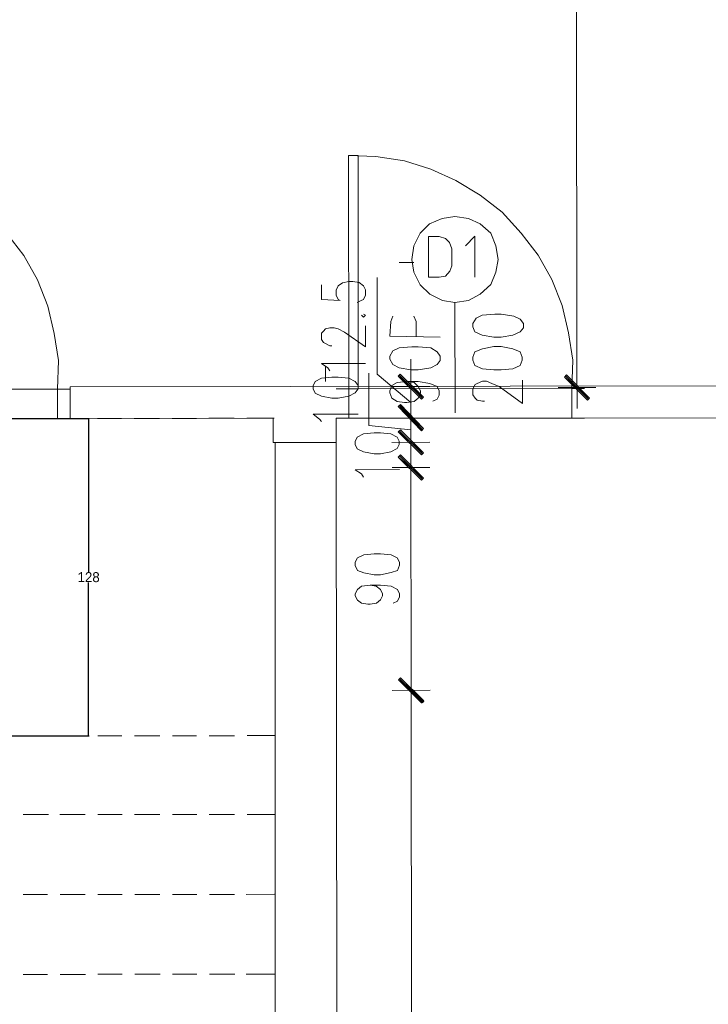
# Model space of a CAD drawing. Header units: inches. Extents: x -5850 to 5646, y 8947 to 13007.
# Tile 389 of 548: x -1359 to -1082, y 9670 to 10065. Entities that reach past the tile are written whole.
import ezdxf

# ---------------------------------------------------------------- set-up
doc = ezdxf.new("R2010")
doc.units = ezdxf.units.IN
doc.header["$MEASUREMENT"] = 0
for name, color, linetype in [('at_Entity', 7, 'Continuous'), ('at_Rect', 7, 'Continuous'), ('at_Solid', 7, 'Continuous')]:
    doc.layers.add(name, color=color, linetype=linetype)
doc.dimstyles.get("Standard").update_dxf_attribs({"dimtxt": 4, "dimasz": 0.18, "dimexe": 0.18, "dimexo": 0.0625, "dimgap": 0.09, "dimtad": 0, "dimtih": 1, "dimtoh": 1, "dimdec": 0, "dimzin": 0, "dimdsep": 46, "dimtxsty": 'Standard', "dimcen": 0.09, "dimadec": 0, "dimazin": 0, "dimtfac": 1, "dimtdec": 0, "dimtofl": 0, "dimtmove": 0, "dimatfit": 3, "dimfxl": 1, "dimtolj": 1, "dimtzin": 0, "dimarcsym": 0})

# ---------------------------------------------------------------- blocks, each defined once
blk = doc.blocks.new('*D16')
at = {"color": 0, "lineweight": -2, "transparency": 16777216}
for p, q in [((-1362.42, 9905.01), (-1330.8, 9905.01)), ((-1330.98, 9904.83), (-1330.98, 9843.31)), ((-1330.98, 9777.62), (-1330.98, 9839.13)), ((-1362.31, 9777.44), (-1330.8, 9777.44))]:
    blk.add_line(p, q, dxfattribs=at)
at = {"color": 0, "transparency": 16777216}
for points in [[(-1331.01, 9904.83), (-1330.95, 9904.83), (-1330.98, 9905.01)], [(-1331.01, 9777.62), (-1330.95, 9777.62), (-1330.98, 9777.44)]]:
    blk.add_solid(points, dxfattribs=at)
at = {"layer": 'Defpoints', "color": 0, "transparency": 16777216}
for p in [(-1362.48, 9905.01), (-1362.37, 9777.44), (-1330.98, 9777.44)]:
    blk.add_point(p, dxfattribs=at)
at = {"color": 0, "transparency": 16777216, "insert": (-1330.98, 9841.22), "char_height": 4, "attachment_point": 5}
blk.add_mtext('\\A1;128', dxfattribs=at)

msp = doc.modelspace()

# ---------------------------------------------------------------- hatches: boundary and pattern name
at = {"layer": 'at_Solid', "lineweight": 20}
for points in [[(-1196.49, 9913.6), (-1206.64, 9922.04), (-1205.79, 9922.88)], [(-1129.75, 9913.24), (-1139.9, 9921.68), (-1139.05, 9922.52)], [(-1197.33, 9912.75), (-1196.49, 9913.6), (-1206.64, 9922.04)], [(-1130.59, 9912.39), (-1129.75, 9913.24), (-1139.9, 9921.68)], [(-1196.48, 9900.93), (-1206.62, 9909.79), (-1205.78, 9910.63)], [(-1205.78, 9910.22), (-1206.62, 9909.79), (-1196.48, 9900.93)], [(-1197.32, 9900.51), (-1196.48, 9900.93), (-1206.62, 9909.79)], [(-1206.62, 9909.79), (-1196.48, 9900.93), (-1197.32, 9900.08)], [(-1196.47, 9891.21), (-1206.62, 9899.65), (-1205.77, 9900.5)], [(-1205.77, 9900.5), (-1206.62, 9899.65), (-1196.47, 9891.21)], [(-1197.31, 9890.37), (-1196.47, 9891.21), (-1206.62, 9899.65)], [(-1206.62, 9899.65), (-1196.47, 9891.21), (-1197.31, 9890.37)], [(-1205.76, 9890.36), (-1206.61, 9889.51), (-1196.46, 9881.08)], [(-1205.76, 9890.36), (-1206.61, 9889.51), (-1196.46, 9881.08)], [(-1206.61, 9889.51), (-1196.46, 9881.08), (-1197.3, 9880.23)], [(-1206.61, 9889.51), (-1196.46, 9881.08), (-1197.3, 9880.23)], [(-1205.68, 9800.81), (-1206.53, 9799.97), (-1196.38, 9791.11)], [(-1196.38, 9791.53), (-1206.53, 9799.97), (-1205.68, 9800.81)], [(-1206.53, 9799.97), (-1196.38, 9791.11), (-1197.22, 9790.68)], [(-1197.22, 9790.68), (-1196.38, 9791.53), (-1206.53, 9799.97)]]:
    msp.add_hatch(color=7, dxfattribs=at).paths.add_polyline_path(points)

# ---------------------------------------------------------------- linework, layer by layer
at = {"layer": 'at_Entity', "color": 7, "lineweight": 20}
for p, q in [((-1136.2, 11455.41), (-1134.83, 9922.95)), ((-1215.57, 10010.31), (-1226.56, 10010.73)), ((-1204.17, 10008.63), (-1215.57, 10010.31)), ((-1193.6, 10005.27), (-1204.17, 10008.63)), ((-1183.46, 10000.63), (-1193.6, 10005.27)), ((-1173.74, 9994.72), (-1183.46, 10000.63)), ((-1164.87, 9987.97), (-1173.74, 9994.72)), ((-1183.87, 9986.26), (-1188.94, 9985.42)), ((-1178.38, 9985.43), (-1183.87, 9986.26)), ((-1157.25, 9979.53), (-1164.87, 9987.97)), ((-1194.01, 9983.3), (-1197.8, 9979.5)), ((-1188.94, 9985.42), (-1194.01, 9983.3)), ((-1173.73, 9983.32), (-1178.38, 9985.43)), ((-1169.5, 9979.52), (-1173.73, 9983.32)), ((-1357.04, 9970.48), (-1363.8, 9979.35)), ((-1197.8, 9979.5), (-1200.34, 9974.43)), ((-1190.2, 9978.23), (-1194.42, 9978.23)), ((-1194.42, 9978.23), (-1194.41, 9961.76)), ((-1187.66, 9977.39), (-1190.2, 9978.23)), ((-1175.84, 9978.25), (-1179.64, 9974.45)), ((-1175.83, 9961.77), (-1175.84, 9978.25)), ((-1167.38, 9974.46), (-1169.5, 9979.52)), ((-1150.49, 9970.67), (-1157.25, 9979.53)), ((-1200.34, 9974.43), (-1201.17, 9968.93)), ((-1185.97, 9975.71), (-1187.66, 9977.39)), ((-1185.13, 9973.17), (-1185.97, 9975.71)), ((-1166.54, 9968.96), (-1167.38, 9974.46)), ((-1351.54, 9960.77), (-1357.04, 9970.48)), ((-1185.12, 9966.41), (-1185.13, 9973.17)), ((-1144.99, 9960.95), (-1150.49, 9970.67)), ((-1206.24, 9967.66), (-1200.33, 9967.66)), ((-1201.17, 9968.93), (-1200.33, 9963.87)), ((-1185.96, 9964.3), (-1185.12, 9966.41)), ((-1167.38, 9963.89), (-1166.54, 9968.96)), ((-1215.08, 9922.88), (-1215.12, 9961.74)), ((-1200.33, 9963.87), (-1197.78, 9958.8)), ((-1194.41, 9961.76), (-1190.19, 9961.76)), ((-1190.19, 9961.76), (-1187.65, 9962.19)), ((-1187.65, 9962.19), (-1185.96, 9964.3)), ((-1169.48, 9958.82), (-1167.38, 9963.89)), ((-1347.31, 9950.22), (-1351.54, 9960.77)), ((-1237.5, 9958.76), (-1237.5, 9952.85)), ((-1231.59, 9956.65), (-1230.74, 9958.35)), ((-1230.74, 9958.35), (-1229.06, 9959.61)), ((-1229.06, 9959.61), (-1226.52, 9960.04)), ((-1226.52, 9960.04), (-1224.83, 9960.04)), ((-1224.83, 9960.04), (-1222.29, 9959.62)), ((-1222.29, 9959.62), (-1220.6, 9958.35)), ((-1220.6, 9958.35), (-1219.76, 9956.67)), ((-1197.78, 9958.8), (-1193.98, 9955)), ((-1173.71, 9955.02), (-1169.48, 9958.82)), ((-1140.76, 9950.4), (-1144.99, 9960.95)), ((-1231.59, 9954.54), (-1231.59, 9956.65)), ((-1230.74, 9952.85), (-1231.59, 9954.54)), ((-1219.76, 9954.55), (-1220.6, 9952.86)), ((-1219.76, 9956.67), (-1219.76, 9954.55)), ((-1193.98, 9955), (-1188.91, 9952.47)), ((-1178.35, 9952.48), (-1173.71, 9955.02)), ((-1344.76, 9939.23), (-1347.31, 9950.22)), ((-1237.5, 9952.85), (-1229.89, 9952.43)), ((-1229.89, 9952.43), (-1230.74, 9952.85)), ((-1221.45, 9952.44), (-1223.13, 9951.59)), ((-1220.6, 9952.86), (-1221.45, 9952.44)), ((-1188.91, 9952.47), (-1183.84, 9951.63)), ((-1183.84, 9951.63), (-1178.35, 9952.48)), ((-1183.8, 9907.27), (-1183.84, 9951.63)), ((-1138.21, 9939.42), (-1140.76, 9950.4)), ((-1221.44, 9946.53), (-1220.59, 9945.68)), ((-1219.75, 9946.53), (-1220.59, 9946.95)), ((-1220.59, 9945.68), (-1219.75, 9946.53)), ((-1209.6, 9944), (-1208.76, 9946.11)), ((-1200.31, 9946.12), (-1199.46, 9944.01)), ((-1172.85, 9946.57), (-1175.39, 9945.3)), ((-1167.78, 9947), (-1172.85, 9946.57)), ((-1165.25, 9947), (-1167.78, 9947)), ((-1160.18, 9946.16), (-1165.25, 9947)), ((-1157.64, 9944.89), (-1160.18, 9946.16)), ((-1219.74, 9933.85), (-1219.75, 9942.3)), ((-1210.02, 9938.09), (-1209.6, 9944)), ((-1199.46, 9944.01), (-1199.46, 9938.1)), ((-1175.39, 9945.3), (-1176.65, 9943.19)), ((-1176.65, 9943.19), (-1176.65, 9941.92)), ((-1156.38, 9943.2), (-1157.64, 9944.89)), ((-1156.38, 9941.52), (-1156.38, 9943.2)), ((-1343.06, 9928.26), (-1344.76, 9939.23)), ((-1237.48, 9939.33), (-1236.64, 9940.18)), ((-1237.48, 9936.8), (-1237.48, 9939.33)), ((-1236.64, 9940.18), (-1235.8, 9941.02)), ((-1235.8, 9941.02), (-1234.11, 9941.45)), ((-1234.11, 9941.45), (-1232.42, 9941.45)), ((-1232.42, 9941.45), (-1230.73, 9941.02)), ((-1230.73, 9941.02), (-1228.19, 9939.76)), ((-1228.19, 9939.76), (-1219.74, 9933.85)), ((-1189.74, 9937.68), (-1210.02, 9938.09)), ((-1176.65, 9941.92), (-1175.81, 9939.81)), ((-1175.81, 9939.81), (-1172.85, 9938.54)), ((-1172.85, 9938.54), (-1168.2, 9937.7)), ((-1165.24, 9937.7), (-1160.6, 9938.56)), ((-1160.6, 9938.56), (-1157.64, 9939.82)), ((-1157.64, 9939.82), (-1156.38, 9941.52)), ((-1136.51, 9928.44), (-1138.21, 9939.42)), ((-1236.64, 9935.53), (-1237.48, 9936.8)), ((-1235.79, 9935.11), (-1236.64, 9935.53)), ((-1234.1, 9934.26), (-1235.79, 9935.11)), ((-1233.26, 9934.26), (-1234.1, 9934.26)), ((-1168.2, 9937.7), (-1165.24, 9937.7)), ((-1208.75, 9932.18), (-1210.01, 9930.06)), ((-1210.01, 9930.06), (-1210.01, 9928.8)), ((-1206.21, 9933.45), (-1208.75, 9932.18)), ((-1201.14, 9933.87), (-1206.21, 9933.45)), ((-1198.61, 9933.88), (-1201.14, 9933.87)), ((-1193.54, 9933.46), (-1198.61, 9933.88)), ((-1191, 9931.77), (-1193.54, 9933.46)), ((-1189.73, 9930.08), (-1191, 9931.77)), ((-1189.73, 9928.39), (-1189.73, 9930.08)), ((-1175.8, 9931.78), (-1176.64, 9929.67)), ((-1172.84, 9933.05), (-1175.8, 9931.78)), ((-1168.2, 9933.9), (-1172.84, 9933.05)), ((-1165.24, 9933.91), (-1168.2, 9933.9)), ((-1160.59, 9933.06), (-1165.24, 9933.91)), ((-1157.63, 9931.8), (-1160.59, 9933.06)), ((-1156.79, 9929.69), (-1157.63, 9931.8)), ((-1343.48, 9916.85), (-1343.06, 9928.26)), ((-1237.47, 9927.08), (-1219.73, 9927.09)), ((-1234.94, 9925.4), (-1237.47, 9927.08)), ((-1210.01, 9928.8), (-1208.74, 9926.69)), ((-1208.74, 9926.69), (-1206.2, 9925.42)), ((-1201.57, 9923.31), (-1201.57, 9928.81)), ((-1201.57, 9926.27), (-1201.56, 9909.37)), ((-1193.53, 9925.43), (-1191, 9926.7)), ((-1191, 9926.7), (-1189.73, 9928.39)), ((-1176.64, 9929.67), (-1176.64, 9928.4)), ((-1176.64, 9928.4), (-1175.8, 9926.29)), ((-1175.8, 9926.29), (-1172.83, 9925.03)), ((-1160.59, 9925.04), (-1157.63, 9926.31)), ((-1157.63, 9926.31), (-1156.79, 9928.42)), ((-1156.79, 9928.42), (-1156.79, 9929.69)), ((-1136.93, 9917.04), (-1136.51, 9928.44)), ((-1235.78, 9925.81), (-1235.78, 9919.9)), ((-1234.1, 9924.13), (-1234.94, 9925.4)), ((-1218.45, 9902.18), (-1218.46, 9923.3)), ((-1201.56, 9911.48), (-1215.08, 9922.88)), ((-1206.64, 9922.04), (-1205.79, 9922.88)), ((-1206.21, 9922.46), (-1196.91, 9913.18)), ((-1206.2, 9925.42), (-1201.56, 9924.58)), ((-1205.79, 9922.88), (-1196.49, 9913.6)), ((-1201.56, 9924.58), (-1198.6, 9924.58)), ((-1198.6, 9924.58), (-1193.53, 9925.43)), ((-1172.83, 9925.03), (-1168.19, 9924.61)), ((-1168.19, 9924.61), (-1165.23, 9924.61)), ((-1165.23, 9924.61), (-1160.59, 9925.04)), ((-1139.9, 9921.68), (-1139.05, 9922.52)), ((-1139.05, 9922.52), (-1129.75, 9913.24)), ((-1134.83, 9925.49), (-1134.82, 9909.01)), ((-1338.42, 9917.7), (-888.99, 9918.52)), ((-1240, 9919.9), (-1240.84, 9918.21)), ((-1240.84, 9918.21), (-1240.84, 9916.94)), ((-1237.47, 9921.17), (-1240, 9919.9)), ((-1233.25, 9921.59), (-1237.47, 9921.17)), ((-1230.71, 9921.6), (-1233.25, 9921.59)), ((-1226.49, 9921.18), (-1230.71, 9921.6)), ((-1223.95, 9919.91), (-1226.49, 9921.18)), ((-1222.68, 9918.22), (-1223.95, 9919.91)), ((-1222.68, 9916.96), (-1222.68, 9918.22)), ((-1210, 9916.12), (-1209.16, 9918.24)), ((-1209.16, 9918.24), (-1207.05, 9919.5)), ((-1207.05, 9919.5), (-1203.24, 9919.93)), ((-1196.49, 9913.6), (-1206.64, 9922.04)), ((-1206.64, 9922.04), (-1197.33, 9912.75)), ((-1196.49, 9913.6), (-1206.64, 9922.04)), ((-1203.24, 9919.93), (-1198.6, 9919.94)), ((-1203.24, 9919.93), (-1200.29, 9919.51)), ((-1200.29, 9919.51), (-1198.6, 9917.82)), ((-1198.6, 9919.94), (-1193.95, 9919.1)), ((-1193.95, 9919.1), (-1190.99, 9917.83)), ((-1176.63, 9917), (-1175.79, 9918.69)), ((-1175.79, 9918.69), (-1174.94, 9919.11)), ((-1174.94, 9919.11), (-1172.83, 9919.96)), ((-1172.83, 9919.96), (-1171.14, 9919.96)), ((-1171.14, 9919.96), (-1169.03, 9919.12)), ((-1169.03, 9919.12), (-1166.07, 9917.85)), ((-1156.77, 9911.1), (-1156.78, 9920.4)), ((-1129.75, 9913.24), (-1139.9, 9921.68)), ((-1139.9, 9921.68), (-1130.59, 9912.39)), ((-1129.75, 9913.24), (-1139.9, 9921.68)), ((-1139.47, 9922.1), (-1130.17, 9912.81)), ((-1338.41, 9916.86), (-1343.48, 9916.85)), ((-1343.48, 9916.85), (-1343.47, 9905.02)), ((-1338.42, 9917.7), (-1338.41, 9905.03)), ((-1240.84, 9916.94), (-1240, 9915.25)), ((-1240, 9915.25), (-1237.46, 9913.98)), ((-1231.54, 9916.95), (-1226.47, 9916.96)), ((-1226.48, 9913.99), (-1223.95, 9915.27)), ((-1226.47, 9916.96), (-1226.46, 9905.13)), ((-1223.95, 9915.27), (-1222.68, 9916.96)), ((-1210, 9915.28), (-1210, 9916.12)), ((-1209.15, 9913.17), (-1210, 9915.28)), ((-1193.96, 9917.83), (-1209.16, 9917.81)), ((-1201.55, 9905.15), (-1201.56, 9917.82)), ((-1201.56, 9917.82), (-1201.55, 9905.15)), ((-1201.56, 9911.06), (-1201.56, 9916.55)), ((-1198.6, 9917.82), (-1197.75, 9916.13)), ((-1197.75, 9915.29), (-1198.59, 9913.18)), ((-1197.75, 9916.13), (-1197.75, 9915.29)), ((-1190.99, 9917.83), (-1190.15, 9916.14)), ((-1190.14, 9914.45), (-1190.99, 9912.76)), ((-1190.15, 9916.14), (-1190.14, 9914.45)), ((-1176.63, 9914.46), (-1176.63, 9917)), ((-1175.78, 9913.2), (-1176.63, 9914.46)), ((-1166.07, 9917.85), (-1156.77, 9911.1)), ((-1127.22, 9917.46), (-1142.42, 9917.45)), ((-1131.86, 9917.04), (-1136.93, 9917.04)), ((-1136.93, 9917.04), (-1136.91, 9905.21)), ((-1237.46, 9913.98), (-1233.24, 9913.15)), ((-1233.24, 9913.15), (-1230.7, 9913.15)), ((-1230.7, 9913.15), (-1226.48, 9913.99)), ((-1207.04, 9911.9), (-1209.15, 9913.17)), ((-1204.08, 9911.48), (-1207.04, 9911.9)), ((-1206.62, 9909.79), (-1205.78, 9910.63)), ((-1205.78, 9910.63), (-1196.48, 9900.93)), ((-1203.24, 9911.48), (-1204.08, 9911.48)), ((-1200.28, 9911.91), (-1203.24, 9911.48)), ((-1201.56, 9913.6), (-1201.54, 9897.13)), ((-1201.54, 9897.13), (-1201.56, 9913.6)), ((-1198.59, 9913.18), (-1200.28, 9911.91)), ((-1197.33, 9912.75), (-1196.49, 9913.6)), ((-1190.99, 9912.76), (-1192.67, 9911.92)), ((-1174.94, 9912.35), (-1175.78, 9913.2)), ((-1172.82, 9911.93), (-1174.94, 9912.35)), ((-1171.98, 9911.94), (-1172.82, 9911.93)), ((-1130.59, 9912.39), (-1129.75, 9913.24)), ((-1240.83, 9906.8), (-1222.67, 9906.82)), ((-1238.3, 9904.69), (-1240.83, 9906.8)), ((-1205.78, 9910.22), (-1206.62, 9909.79)), ((-1196.48, 9900.93), (-1206.62, 9909.79)), ((-1206.62, 9909.79), (-1197.32, 9900.51)), ((-1196.48, 9900.93), (-1206.62, 9909.79)), ((-1206.62, 9909.79), (-1196.48, 9900.93)), ((-1206.62, 9909.79), (-1196.48, 9900.93)), ((-1197.32, 9900.08), (-1206.62, 9909.79)), ((-1206.2, 9910.21), (-1196.9, 9900.51)), ((-1196.9, 9900.51), (-1206.2, 9910.21)), ((-1196.48, 9900.93), (-1205.78, 9910.22)), ((-1201.55, 9900.92), (-1201.55, 9906.42)), ((-1357.42, 9905.01), (-1347.28, 9905.02)), ((-1357.42, 9905.01), (-1347.28, 9905.02)), ((-1355.73, 9905.01), (-1343.48, 9905.02)), ((-1343.47, 9905.02), (-1338.4, 9905.03)), ((-1342.63, 9905.02), (-1332.49, 9905.03)), ((-1342.63, 9905.02), (-1332.49, 9905.03)), ((-1338.41, 9905.03), (-1256.89, 9905.1)), ((-1327.42, 9905.04), (-1317.71, 9905.05)), ((-1327.42, 9905.04), (-1317.71, 9905.05)), ((-1312.65, 9905.05), (-1302.51, 9905.06)), ((-1312.65, 9905.05), (-1302.51, 9905.06)), ((-1297.44, 9905.06), (-1287.72, 9905.07)), ((-1297.44, 9905.06), (-1287.72, 9905.07)), ((-1282.65, 9905.08), (-1272.52, 9905.09)), ((-1282.65, 9905.08), (-1272.52, 9905.09)), ((-1267.45, 9905.09), (-1256.46, 9905.1)), ((-1267.45, 9905.09), (-1256.46, 9905.1)), ((-1256.89, 9905.1), (-1256.88, 9895.39)), ((-1237.45, 9903.85), (-1238.3, 9904.69)), ((-1231.54, 9905.12), (-665.11, 9905.63)), ((-1231.54, 9905.12), (-1231.53, 9895.41)), ((-1226.46, 9905.13), (-1231.53, 9905.12)), ((-1193.95, 9905.16), (-1209.15, 9905.14)), ((-1209.15, 9905.14), (-1193.95, 9905.16)), ((-1201.54, 9895.44), (-1201.55, 9905.15)), ((-1201.55, 9905.15), (-1201.54, 9895.44)), ((-1201.55, 9903.46), (-1201.54, 9886.99)), ((-1201.54, 9886.99), (-1201.55, 9903.46)), ((-1136.91, 9905.21), (-1131.85, 9905.21)), ((-1220.55, 9898.79), (-1223.09, 9897.52)), ((-1216.33, 9899.22), (-1220.55, 9898.79)), ((-1201.55, 9900.5), (-1218.45, 9902.18)), ((-1213.8, 9899.22), (-1216.33, 9899.22)), ((-1209.57, 9898.8), (-1213.8, 9899.22)), ((-1207.03, 9897.54), (-1209.57, 9898.8)), ((-1206.62, 9899.65), (-1205.77, 9900.5)), ((-1205.77, 9900.5), (-1206.62, 9899.65)), ((-1196.47, 9891.21), (-1206.62, 9899.65)), ((-1206.62, 9899.65), (-1197.31, 9890.37)), ((-1196.47, 9891.21), (-1206.62, 9899.65)), ((-1206.62, 9899.65), (-1196.47, 9891.21)), ((-1206.62, 9899.65), (-1196.47, 9891.21)), ((-1197.31, 9890.37), (-1206.62, 9899.65)), ((-1206.19, 9900.08), (-1196.89, 9890.79)), ((-1196.89, 9890.79), (-1206.19, 9900.08)), ((-1205.77, 9900.5), (-1196.47, 9891.21)), ((-1196.47, 9891.21), (-1205.77, 9900.5)), ((-1201.55, 9899.66), (-1201.54, 9894.16)), ((-1197.32, 9900.51), (-1196.48, 9900.93)), ((-1196.48, 9900.93), (-1197.32, 9900.08)), ((-1231.53, 9895.41), (-1256.88, 9895.39)), ((-1244.2, 9895.4), (-1256.03, 9895.39)), ((-1256.03, 9895.39), (-1255.99, 9377.52)), ((-1238.29, 9895.4), (-1250.12, 9895.39)), ((-1231.53, 9895.41), (-1231.07, 9377.54)), ((-1223.09, 9897.52), (-1223.93, 9895.83)), ((-1223.93, 9895.83), (-1223.93, 9894.57)), ((-1223.93, 9894.57), (-1223.08, 9892.88)), ((-1193.94, 9895.44), (-1209.14, 9895.43)), ((-1209.14, 9895.43), (-1193.94, 9895.44)), ((-1206.19, 9895.85), (-1207.03, 9897.54)), ((-1207.03, 9892.89), (-1206.19, 9894.58)), ((-1206.19, 9894.58), (-1206.19, 9895.85)), ((-1201.53, 9885.3), (-1201.54, 9895.44)), ((-1223.08, 9892.88), (-1220.54, 9891.62)), ((-1220.54, 9891.62), (-1216.32, 9890.77)), ((-1216.32, 9890.77), (-1213.79, 9890.77)), ((-1213.79, 9890.77), (-1209.56, 9891.63)), ((-1209.56, 9891.63), (-1207.03, 9892.89)), ((-1201.53, 9877.27), (-1201.54, 9893.74)), ((-1201.53, 9877.27), (-1201.54, 9893.74)), ((-1197.31, 9890.37), (-1196.47, 9891.21)), ((-1196.47, 9891.21), (-1197.31, 9890.37)), ((-1205.76, 9890.36), (-1206.61, 9889.51)), ((-1205.76, 9890.36), (-1206.61, 9889.51)), ((-1206.61, 9889.51), (-1196.46, 9881.08)), ((-1206.61, 9889.51), (-1196.46, 9881.08)), ((-1197.3, 9880.23), (-1206.61, 9889.51)), ((-1206.61, 9889.51), (-1196.46, 9881.08)), ((-1206.61, 9889.51), (-1196.46, 9881.08)), ((-1197.3, 9880.23), (-1206.61, 9889.51)), ((-1196.88, 9880.65), (-1206.18, 9889.94)), ((-1196.88, 9880.65), (-1206.18, 9889.94)), ((-1196.46, 9881.08), (-1205.76, 9890.36)), ((-1196.46, 9881.08), (-1205.76, 9890.36)), ((-1201.54, 9889.94), (-1201.53, 9884.03)), ((-1223.92, 9884.43), (-1206.18, 9884.45)), ((-1221.38, 9882.74), (-1223.92, 9884.43)), ((-1220.54, 9881.48), (-1221.38, 9882.74)), ((-1209.13, 9885.29), (-1193.93, 9885.3)), ((-1209.13, 9885.29), (-1193.93, 9885.3)), ((-1201.46, 9801.24), (-1201.53, 9879.81)), ((-1201.53, 9879.81), (-1201.52, 9874.31)), ((-1196.46, 9881.08), (-1197.3, 9880.23)), ((-1196.46, 9881.08), (-1197.3, 9880.23)), ((-1223.04, 9848.95), (-1223.89, 9847.26)), ((-1223.89, 9847.26), (-1223.89, 9845.99)), ((-1220.51, 9850.22), (-1223.04, 9848.95)), ((-1216.29, 9850.64), (-1220.51, 9850.22)), ((-1213.75, 9850.65), (-1216.29, 9850.64)), ((-1209.53, 9850.23), (-1213.75, 9850.65)), ((-1206.99, 9848.96), (-1209.53, 9850.23)), ((-1206.15, 9847.27), (-1206.99, 9848.96)), ((-1206.14, 9846.01), (-1206.15, 9847.27)), ((-1223.89, 9845.99), (-1223.04, 9843.89)), ((-1223.04, 9843.89), (-1220.5, 9843.04)), ((-1220.5, 9843.04), (-1216.28, 9842.2)), ((-1213.75, 9842.2), (-1209.52, 9843.05)), ((-1209.52, 9843.05), (-1206.98, 9843.9)), ((-1206.98, 9843.9), (-1206.14, 9846.01)), ((-1216.28, 9842.2), (-1213.75, 9842.2)), ((-1223.88, 9834.59), (-1223.03, 9836.28)), ((-1223.03, 9836.28), (-1221.34, 9837.55)), ((-1221.34, 9837.55), (-1217.96, 9837.97)), ((-1217.96, 9837.97), (-1213.74, 9837.98)), ((-1217.96, 9837.97), (-1215.43, 9837.55)), ((-1215.43, 9837.55), (-1213.74, 9836.29)), ((-1213.74, 9837.98), (-1209.52, 9837.56)), ((-1213.74, 9836.29), (-1212.89, 9834.6)), ((-1209.52, 9837.56), (-1206.98, 9836.29)), ((-1206.98, 9836.29), (-1206.13, 9834.6)), ((-1223.88, 9833.75), (-1223.88, 9834.59)), ((-1223.03, 9832.05), (-1223.88, 9833.75)), ((-1221.34, 9830.79), (-1223.03, 9832.05)), ((-1213.74, 9832.06), (-1215.42, 9830.79)), ((-1212.89, 9833.76), (-1213.74, 9832.06)), ((-1212.89, 9834.6), (-1212.89, 9833.76)), ((-1206.97, 9831.65), (-1208.67, 9830.8)), ((-1206.13, 9833.34), (-1206.97, 9831.65)), ((-1206.13, 9834.6), (-1206.13, 9833.34)), ((-1218.81, 9830.37), (-1221.34, 9830.79)), ((-1217.96, 9830.37), (-1218.81, 9830.37)), ((-1215.42, 9830.79), (-1217.96, 9830.37)), ((-1201.45, 9787.3), (-1201.46, 9803.77)), ((-1201.46, 9803.77), (-1201.45, 9787.3)), ((-1205.68, 9800.81), (-1206.53, 9799.97)), ((-1206.53, 9799.97), (-1205.68, 9800.81)), ((-1206.53, 9799.97), (-1196.38, 9791.11)), ((-1206.53, 9799.97), (-1196.38, 9791.11)), ((-1197.22, 9790.68), (-1206.53, 9799.97)), ((-1196.38, 9791.53), (-1206.53, 9799.97)), ((-1206.53, 9799.97), (-1197.22, 9790.68)), ((-1196.38, 9791.53), (-1206.53, 9799.97)), ((-1196.8, 9790.68), (-1206.1, 9800.39)), ((-1206.1, 9800.39), (-1196.8, 9791.11)), ((-1196.38, 9791.11), (-1205.68, 9800.81)), ((-1205.68, 9800.81), (-1196.38, 9791.53)), ((-1209.05, 9795.74), (-1193.85, 9795.75)), ((-1193.85, 9795.75), (-1209.05, 9795.74)), ((-1201.09, 9383.06), (-1201.45, 9789.84)), ((-1197.22, 9790.68), (-1196.38, 9791.53)), ((-1196.38, 9791.11), (-1197.22, 9790.68)), ((-1357.3, 9777.44), (-1347.17, 9777.45)), ((-1342.52, 9777.46), (-1332.38, 9777.47)), ((-1327.31, 9777.47), (-1317.59, 9777.48)), ((-1312.53, 9777.48), (-1302.39, 9777.49)), ((-1297.32, 9777.5), (-1287.6, 9777.51)), ((-1282.54, 9777.51), (-1272.4, 9777.52)), ((-1267.33, 9777.53), (-1256.35, 9777.53)), ((-1357.28, 9745.77), (-1347.14, 9745.77)), ((-1342.49, 9745.78), (-1332.35, 9745.79)), ((-1327.28, 9745.79), (-1317.57, 9745.8)), ((-1312.5, 9745.81), (-1302.36, 9745.81)), ((-1297.3, 9745.82), (-1287.58, 9745.83)), ((-1282.51, 9745.83), (-1272.38, 9745.84)), ((-1267.31, 9745.85), (-1256.32, 9745.86)), ((-1357.25, 9713.66), (-1347.53, 9713.67)), ((-1342.46, 9713.67), (-1332.32, 9713.68)), ((-1327.25, 9713.69), (-1317.54, 9713.7)), ((-1312.47, 9713.7), (-1302.34, 9713.71)), ((-1297.27, 9713.72), (-1287.55, 9713.72)), ((-1282.48, 9713.73), (-1272.35, 9713.74)), ((-1267.7, 9713.74), (-1256.29, 9713.75)), ((-1357.22, 9681.56), (-1347.5, 9681.57)), ((-1342.43, 9681.57), (-1332.29, 9681.58)), ((-1327.22, 9681.59), (-1317.51, 9681.59)), ((-1312.45, 9681.6), (-1302.31, 9681.61)), ((-1297.24, 9681.61), (-1287.52, 9681.62)), ((-1282.45, 9681.63), (-1272.32, 9681.63)), ((-1267.67, 9681.64), (-1256.26, 9681.65))]:
    msp.add_line(p, q, dxfattribs=at)
at = {"layer": 'at_Rect', "color": 7, "lineweight": 20}
for p, q in [((-1226.55, 10010.73), (-1222.75, 10010.73)), ((-1226.55, 10010.73), (-1226.47, 9916.96)), ((-1222.67, 9916.96), (-1222.75, 10010.73)), ((-1222.67, 9916.96), (-1226.47, 9916.96))]:
    msp.add_line(p, q, dxfattribs=at)
at = {"layer": 'at_Rect', "color": 6, "lineweight": 20}
for p, q in [((-1438.09, 9916.76), (-1338.41, 9916.85)), ((-1231.54, 9916.95), (-1131.86, 9917.04)), ((-1338.4, 9905.03), (-1438.08, 9904.94)), ((-1131.85, 9905.21), (-1231.53, 9905.12)), ((-1250.12, 9895.39), (-1238.29, 9895.4))]:
    msp.add_line(p, q, dxfattribs=at)

# ---------------------------------------------------------------- dimensions: what is measured, and where the dimension line sits
dim = msp.add_linear_dim(base=(-1330.98, 9777.44), p1=(-1362.48, 9905.01), p2=(-1362.37, 9777.44), angle=90, dimstyle='Standard')
dim.commit()
dim.dimension.update_dxf_attribs({"geometry": '*D16', "text_midpoint": (-1330.98, 9841.22)})

doc.saveas('drawing.dxf')
